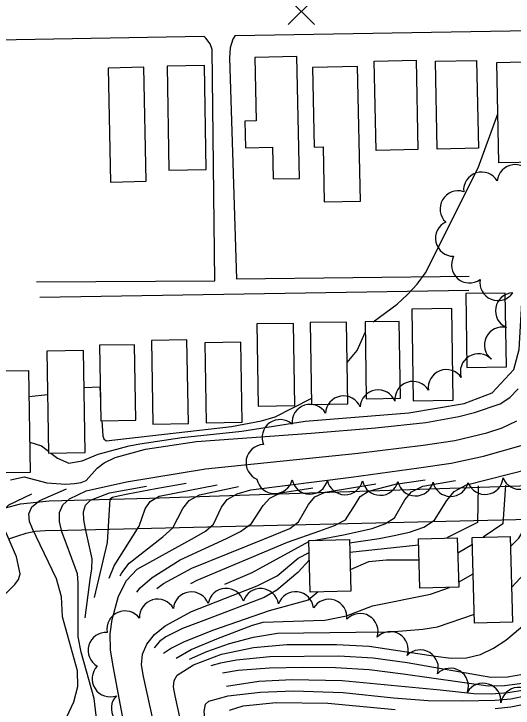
# Model space of a CAD drawing. Extents: x 79600 to 91800, y 75600 to 84400.
# Drawn here: x 87661.5 to 87945, y 77599.8 to 77994.3 of the extents above; entities that cross this region are included whole.
import ezdxf

# ---------------------------------------------------------------- set-up
doc = ezdxf.new("R2010")
doc.units = 0
for name, color, linetype in [('080-090$0$BLDG', 7, 'Continuous'), ('080-090$0$INDEX', 7, 'Continuous'), ('080-090$0$INTER', 7, 'Continuous'), ('080-090$0$ROAD', 7, 'Continuous'), ('080-090$0$SPOTMARK', 7, 'Continuous'), ('080-090$0$TREES', 7, 'Continuous')]:
    doc.layers.add(name, color=color, linetype=linetype)

# ---------------------------------------------------------------- blocks, each defined once
blk = doc.blocks.new('080-090$0$SPOTS')
at = {"layer": '080-090$0$SPOTMARK'}
for p, q in [((-0.5, -0.5), (0.5, 0.5)), ((-0.5, 0.5), (0.5, -0.5))]:
    blk.add_line(p, q, dxfattribs=at)

msp = doc.modelspace()

# ---------------------------------------------------------------- linework, layer by layer
at = {"layer": '080-090$0$BLDG'}
for points in [[(87798.32, 77969.52), (87799.11, 77933.47), (87792.7, 77933.33), (87793.03, 77918.22), (87808.41, 77918.55), (87808.8, 77900.48), (87823.6, 77900.81), (87822.08, 77970.04)], [(87890.96, 77917.14), (87867.26, 77916.62), (87866.14, 77967.51), (87889.85, 77968.03)], [(87925.37, 77917.9), (87901.92, 77917.38), (87900.82, 77967.34), (87924.28, 77967.85)], [(87959.74, 77910.11), (87936.96, 77909.61), (87935.71, 77966.7), (87958.49, 77967.2)], [(87714.96, 77963.51), (87716.38, 77898.76), (87736.69, 77899.2), (87735.27, 77963.96)], [(87748.53, 77964.6), (87749.49, 77905.49), (87770.61, 77905.84), (87769.65, 77964.94)], [(87831.08, 77963.75), (87832.07, 77918.57), (87837.06, 77918.68), (87837.74, 77887.49), (87858.37, 77887.95), (87856.69, 77964.31)], [(87918.79, 77793.35), (87941.17, 77793.71), (87940.49, 77835.68), (87918.1, 77835.31)], [(87888.27, 77774.36), (87910.94, 77774.72), (87910.1, 77826.84), (87887.42, 77826.47)], [(87800.24, 77771.39), (87821.04, 77771.73), (87820.28, 77818.43), (87799.48, 77818.1)], [(87830.4, 77772.33), (87851.08, 77772.66), (87850.33, 77819.18), (87829.64, 77818.85)], [(87861.62, 77775.58), (87880.95, 77775.89), (87880.24, 77819.53), (87860.91, 77819.22)], [(87740.31, 77761.2), (87760.55, 77761.53), (87759.77, 77809.11), (87739.54, 77808.78)], [(87710.88, 77763.1), (87730.76, 77763.42), (87730.06, 77806.29), (87710.18, 77805.97)], [(87770.63, 77761.93), (87791.02, 77762.27), (87790.28, 77807.77), (87769.89, 77807.44)], [(87680.16, 77802.66), (87681.1, 77744.64), (87701.97, 77744.98), (87701.03, 77803)], [(87670.81, 77733.77), (87649.82, 77733.43), (87648.88, 77791.4), (87669.87, 77791.74)], [(87829.76, 77665.68), (87828.96, 77695), (87852.01, 77695.62), (87852.8, 77666.3)], [(87891.92, 77667.92), (87891.16, 77696.04), (87913.3, 77696.64), (87914.06, 77668.52)], [(87923.1, 77648.12), (87921.79, 77696.73), (87943.31, 77697.31), (87944.63, 77648.7)]]:
    msp.add_lwpolyline(points, close=True, dxfattribs=at)
at = {"layer": '080-090$0$INDEX'}
for points in [[(87659.55, 77729.45), (87667.28, 77731.29), (87680.24, 77727.9), (87691.04, 77727.05), (87695.89, 77727.35), (87699.67, 77727.99), (87702.47, 77729.08), (87708.79, 77736.2), (87712.77, 77739.27), (87719.07, 77742.17), (87736.3, 77746.97), (87765.22, 77751.27), (87830.34, 77756), (87866.9, 77759.04), (87895.34, 77762.11), (87914.14, 77765.47), (87922.98, 77767.69), (87937.58, 77772.79), (87943.13, 77776.25), (87947.78, 77781.17)], [(87709.23, 77587.71), (87707, 77605.21), (87699.69, 77631.69), (87697.93, 77640.34), (87698.07, 77671), (87697.65, 77676.15), (87691.2, 77693.6), (87688.74, 77699.92), (87687.29, 77705.76), (87687.33, 77710.93), (87689.23, 77715.3), (87693.11, 77718.76), (87702.57, 77723.19), (87725.45, 77728.46), (87770.28, 77735.72), (87856.97, 77744.64), (87893.85, 77749.21), (87911.96, 77751.96), (87929.99, 77756.2), (87938.82, 77759.15), (87947.09, 77763.06)], [(87724.9, 77586.25), (87717.81, 77623.62), (87716.34, 77632.97), (87716.24, 77641.95), (87717.26, 77650.24), (87720.91, 77663.5), (87725.48, 77672.35), (87731.56, 77678.85), (87764.12, 77696.75), (87770.36, 77700.28), (87774.89, 77704.31), (87779.37, 77714.01), (87782.51, 77718.38), (87788.21, 77721.62), (87796, 77723.86), (87852.94, 77731.01), (87891.41, 77736.26), (87909.82, 77739.05), (87928.09, 77742.89), (87952.29, 77749.73)], [(87852.06, 77693.64), (87868.99, 77696.23), (87877.46, 77697.82), (87886.2, 77699.86), (87894.19, 77702.68), (87900.39, 77706.69), (87907.29, 77717.81), (87911.54, 77722.98), (87918.46, 77726.71), (87955.08, 77736.02)], [(87740.63, 77592.73), (87735.02, 77617.76), (87733.97, 77624.41), (87734.44, 77630.48), (87736.98, 77636.22), (87741.41, 77641.59), (87747.38, 77646.48), (87762.37, 77654.66), (87785.98, 77664.04), (87799.66, 77669.22), (87810.96, 77674.95), (87822.95, 77685.04), (87829.14, 77688.22)], [(87934.76, 77599.61), (87943.66, 77600.56), (87952.25, 77602.28), (87960.52, 77604.77), (87975.97, 77611.74), (87982.83, 77615.69), (87993.4, 77622.55), (87997.23, 77625.94), (88003.97, 77636.83), (88018.28, 77671.16)], [(87756.13, 77592.96), (87753.08, 77606.75), (87752.19, 77611.82), (87752.41, 77615.58), (87754.16, 77618.54), (87763.57, 77624.41), (87779.42, 77630.42), (87797.58, 77634.26), (87816.39, 77635.86), (87844.59, 77635.91), (87863.3, 77634.93), (87900.82, 77629.27), (87909.88, 77628.14), (87918.49, 77628.32), (87926.51, 77630.35), (87933.92, 77633.89), (87940.75, 77638.41), (87952.74, 77648.53)], [(87783.94, 77598.66), (87791.7, 77601.14), (87810.42, 77602.97), (87839.7, 77602.54), (87877.96, 77599.04)]]:
    msp.add_lwpolyline(points, dxfattribs=at)
at = {"layer": '080-090$0$INTER'}
for p, q in [((87935.97, 77954.93), (87935.88, 77959.06)), ((87670.11, 77776.9), (87680.56, 77777.92)), ((87891.26, 77692.37), (87852.21, 77688.31)), ((87921.89, 77692.82), (87913.54, 77687.79)), ((87913.98, 77671.32), (87922.35, 77676.1))]:
    msp.add_line(p, q, dxfattribs=at)
for points in [[(87865.5, 77819.29), (87879.1, 77829.42), (87885.06, 77834.77), (87890.44, 77840.71), (87895.15, 77847.22), (87925.04, 77906.79), (87936.35, 77937.5)], [(87682.43, 77744.66), (87686.24, 77741.74), (87692.76, 77738.99), (87700.31, 77740.29), (87709.36, 77744.19), (87727.02, 77748.89), (87732.91, 77749.93), (87756.78, 77753.61), (87790.98, 77757.11), (87826.93, 77762.81), (87885.68, 77767.63), (87917.24, 77772.89), (87933.03, 77779.02), (87945.3, 77792.17), (87948.37, 77803.57), (87951.36, 77856.62), (87951.58, 77861.03), (87952.78, 77866.73), (87958.74, 77879.4), (87968.69, 77894.07), (87988.4, 77917.17)], [(87850.7, 77796.13), (87856.43, 77803.02), (87861.01, 77813.29)], [(87701.37, 77781.91), (87710.24, 77782.36), (87710.7, 77774.47)], [(87943.47, 77691.6), (87948.16, 77696.35), (87953.51, 77705.24), (87957.42, 77718.24), (87960.98, 77724.37), (87966.82, 77729.2), (87980.98, 77735.64), (87986.72, 77738.02), (87991.28, 77740.87), (87995.08, 77745.17), (88010.06, 77784.61)], [(87711.35, 77763.11), (87712.02, 77754.49), (87712.5, 77752.73), (87713.95, 77751.75), (87785, 77759.8), (87802.05, 77763.01), (87809.78, 77765.27), (87830.34, 77775.65)], [(87944.1, 77668.39), (87951.69, 77676.53), (87960.26, 77688.33), (87968.4, 77700.75), (87972.69, 77707.06), (87975.38, 77719.52), (87978.39, 77724.77), (87990.79, 77734.29), (87997.52, 77739.82), (88002.79, 77746.5), (88010.65, 77762.88)], [(87670.53, 77750.95), (87677.18, 77748.83), (87681.08, 77745.73)], [(87759.4, 77727.37), (87742.09, 77724.42), (87726.22, 77721.39), (87720.69, 77720.29), (87717.49, 77719.55), (87716.05, 77718.61), (87714.54, 77693.86), (87707.09, 77662.72)], [(87715.63, 77673.62), (87718.39, 77680.7), (87732.69, 77703.26), (87734.41, 77708.2), (87736.05, 77713.05), (87738.93, 77717.18), (87744.05, 77720.15), (87777, 77726.62)], [(87742.57, 77667.7), (87746.38, 77670.55), (87762.46, 77679.3), (87803.86, 77696), (87818.15, 77701.92), (87823.18, 77705.73), (87828.8, 77715.53), (87832.38, 77719.78), (87838.28, 77722.54), (87866.98, 77727.23)], [(87761.96, 77670.61), (87765.48, 77672.43), (87816.93, 77694.09), (87835.26, 77700.63), (87843.6, 77703.49), (87849.86, 77706.87), (87855.43, 77715.79), (87858.08, 77719.96), (87862.81, 77723.08), (87878.22, 77727.09), (87894.95, 77729.49)], [(87831.58, 77695.07), (87848.66, 77698.35), (87864.98, 77701.95), (87872.16, 77704.44), (87877.56, 77708.01), (87883.42, 77718.16), (87887.29, 77722.78), (87893.67, 77725.87), (87912.31, 77729.13)], [(87925.2, 77726.13), (87924.74, 77705.19), (87907.25, 77696.48)], [(87940.63, 77726.56), (87939.1, 77704.44), (87927.92, 77696.89)], [(87691.46, 77594.82), (87695.55, 77603.32), (87697.77, 77612.07), (87697.53, 77621.01), (87689.16, 77651.7), (87688.49, 77663), (87685.69, 77673.18), (87674.06, 77697.36), (87671.98, 77701.59), (87670.33, 77705.89), (87669.92, 77710.19), (87671.73, 77714.24), (87676.23, 77717.82), (87691.27, 77724.45)], [(87701.97, 77651.12), (87704.74, 77672.9), (87705.68, 77678.94), (87705.86, 77684.62), (87702.17, 77701.66), (87701.17, 77706.82), (87701.06, 77711.37), (87702.23, 77715.13), (87705.01, 77717.98), (87715.75, 77722.11), (87736.78, 77725.95)], [(87721.87, 77674.99), (87722.79, 77676.69), (87726.86, 77682.11), (87746.09, 77697.13), (87751.74, 77702.33), (87757.5, 77713.23), (87761, 77717.76), (87766.91, 77720.94), (87789.09, 77725.81)], [(87731.23, 77665.78), (87733.15, 77668.08), (87740, 77674.05), (87755.91, 77683.98), (87782.23, 77696.1), (87790.23, 77700.15), (87796.41, 77704.67), (87803.1, 77714.86), (87806.86, 77719.19), (87812.92, 77722.19), (87831.33, 77725)], [(87646.65, 77655.45), (87656.11, 77664.26), (87662.1, 77670.13), (87664.07, 77672.94), (87664.96, 77676.11), (87662.94, 77685.74), (87657.67, 77698.07), (87655.27, 77703.38), (87654.08, 77707.9), (87655, 77711.86), (87658.52, 77715.37), (87671.63, 77721.6)], [(87782.16, 77612.2), (87800.66, 77615.1), (87819.43, 77616.11), (87847.88, 77615.52), (87903.62, 77610.17), (87922.74, 77608.13), (87932.49, 77607.88), (87942.17, 77608.6), (87951.37, 77610.22), (87959.56, 77612.6), (87966.35, 77615.7), (87971.76, 77619.88), (87975.89, 77625.65), (87992.96, 77681.05), (87994.24, 77684.78), (87996.3, 77687.8), (88009.62, 77696.31)], [(87781.32, 77670.17), (87796.87, 77676.78), (87828.98, 77694.45)], [(87770.12, 77592.83), (87769.54, 77597.85), (87770.3, 77602), (87772.25, 77603.73), (87783.07, 77606.7), (87801.27, 77608.85), (87820.26, 77609.71), (87848.41, 77608.72), (87877.13, 77605.56), (87896.78, 77604.2), (87916.26, 77604.01), (87934.76, 77604.23), (87943.75, 77605.14), (87952.58, 77606.97), (87960.96, 77609.57), (87968.49, 77612.72), (87974.87, 77616.24), (87980.05, 77620.25), (87984.05, 77624.93), (88009.82, 77688.69)], [(87982.97, 77687.08), (87979.48, 77657.87), (87975.66, 77639.83), (87972.07, 77627.77), (87970.4, 77624.3), (87968.35, 77621.66), (87965.56, 77619.27), (87961.61, 77617.07), (87956.08, 77615.12), (87948.75, 77613.53), (87940.08, 77612.5), (87930.72, 77612.26), (87882.58, 77619.16), (87863.24, 77621.52), (87844.2, 77622.73), (87825.3, 77622.94), (87806.55, 77622.46), (87788.92, 77621.1), (87781.13, 77619.89), (87779.94, 77619.63)], [(87829.26, 77684), (87822.67, 77676.89), (87810.89, 77666.88), (87803.54, 77662.73), (87770.79, 77650.24), (87757.24, 77645.05), (87747.75, 77640.27), (87744.23, 77637.59), (87741.14, 77634.15)], [(87979.07, 77686.51), (87975.95, 77659.11), (87972.17, 77641.89), (87969.72, 77634.68), (87966.85, 77628.97), (87963.05, 77624.6), (87957.7, 77621.31), (87950.42, 77618.91), (87941.72, 77617.47), (87932.36, 77617.14), (87884.79, 77625.55), (87865.42, 77628.21), (87845.99, 77629.39), (87806.88, 77628.88), (87787.98, 77627.09), (87778.77, 77625.26), (87773.41, 77623.74)], [(87891.49, 77683.91), (87873.08, 77683.92), (87862.83, 77683), (87852.48, 77678.33)], [(87753.61, 77628.27), (87762.11, 77633.05), (87776.64, 77639.23), (87797.02, 77646.92), (87802.97, 77648.62), (87831.53, 77649.58), (87837.99, 77649.74), (87850.34, 77652.19), (87865.19, 77657.88), (87898.02, 77664.59), (87908.85, 77668.38)], [(87834.24, 77665.8), (87828.61, 77661.08), (87806.37, 77655.14), (87774.18, 77643.96), (87757.72, 77637.35), (87750.95, 77633.85), (87746.5, 77630.87)], [(87761.25, 77627.68), (87770.98, 77632), (87783.85, 77636.59), (87797.63, 77640.17), (87811.24, 77642.36), (87855.72, 77642.93), (87875.13, 77643.15), (87893.78, 77644.6), (87902.11, 77645.95), (87922.97, 77653.17)]]:
    msp.add_lwpolyline(points, dxfattribs=at)
at = {"layer": '080-090$0$ROAD'}
for p, q in [((87787.15, 77981.95), (88000.65, 77985.71)), ((87033.69, 77968.67), (87769.3, 77981.63)), ((87770.54, 77980.46), (87769.3, 77981.63)), ((87772.98, 77977.34), (87770.54, 77980.46)), ((87785.87, 77979.84), (87784.37, 77974.99)), ((87787.15, 77981.95), (87785.87, 77979.84)), ((87774.02, 77973.96), (87772.98, 77977.34)), ((87784.37, 77974.99), (87783.97, 77969.28)), ((87775.59, 77842.6), (87774.02, 77973.96)), ((87783.97, 77969.28), (87787.9, 77843.73)), ((87787.9, 77843.73), (87919.95, 77845.28)), ((87674.4, 77842.05), (87775.59, 77842.6)), ((87919.77, 77837.05), (87676.29, 77833.07)), ((87738.53, 77719.08), (87957.38, 77726.39)), ((87681.56, 77717.68), (87738.53, 77719.08)), ((87653.96, 77712.85), (87665.19, 77715.95)), ((87665.19, 77715.95), (87681.56, 77717.68)), ((87964.07, 77707.12), (87691.93, 77700.71)), ((87668.17, 77699), (87663.53, 77697.42)), ((87673.5, 77700.13), (87668.17, 77699)), ((87679.51, 77700.56), (87673.5, 77700.13)), ((87691.93, 77700.71), (87679.51, 77700.56)), ((87663.53, 77697.42), (87658.33, 77695.86))]:
    msp.add_line(p, q, dxfattribs=at)
at = {"layer": '080-090$0$TREES'}
for centre, start, end in [((87946.15, 77898.39), 19.986, 174.6253), ((87927.11, 77894.16), 30.4326, 185.0719), ((87913.74, 77883.5), 72.0843, 226.7235), ((87911.16, 77866.79), 115.6551, 270.2943), ((87920.21, 77851.63), 151.3754, 306.0146), ((87936.34, 77841.65), 170.4968, 325.136), ((87945.19, 77825.55), 92.4236, 247.0629), ((87938.93, 77806.11), 77.277, 231.9162), ((87925.26, 77790.9), 44.1548, 198.7941), ((87907.02, 77781.93), 33.5872, 188.2264), ((87888.08, 77775.19), 30.9657, 185.6049), ((87868.38, 77770.34), 22.0497, 176.6889), ((87848.7, 77766.95), 22.8932, 177.5324), ((87829.67, 77762.13), 30.8842, 185.5234), ((87812.63, 77753.51), 48.1406, 202.7798), ((87803.55, 77739.29), 92.1024, 246.7417), ((87929.09, 77731.5), 200.507, 355.1463), ((87948.84, 77734.38), 201.4336, 356.0729), ((87809.54, 77731.96), 191.7416, 346.3808), ((87829.54, 77731.64), 191.7416, 346.3808), ((87849.53, 77731.31), 191.7416, 346.3808), ((87869.53, 77730.98), 191.7416, 346.3808), ((87889.53, 77730.65), 191.7416, 346.3808), ((87909.53, 77730.33), 191.7416, 346.3808), ((87782, 77657.6), 16.5294, 171.1687), ((87801.62, 77657.52), 8.3463, 162.9855), ((87762.27, 77655.57), 20.6186, 175.2579), ((87821.45, 77655.65), 6.2207, 160.8599), ((87743.09, 77651.46), 28.9005, 183.5397), ((87840.38, 77651.41), 353.918, 148.5573), ((87724.59, 77644.77), 36.2303, 190.8695), ((87858.05, 77643.31), 342.1963, 136.8355), ((87875.18, 77633.05), 341.3279, 135.9671), ((87713.85, 77632.61), 86.2164, 240.8556), ((87892.26, 77622.65), 341.3274, 135.9667), ((87716.18, 77616.49), 135.6465, 290.2858), ((87909.34, 77612.24), 341.3274, 135.9667), ((87927.86, 77603.72), 354.6228, 149.2621), ((87948.21, 77601.33), 17.3327, 171.9719), ((87727.07, 77599.71), 135.6465, 290.2858)]:
    msp.add_arc(centre, 10.25, start, end, dxfattribs=at)

# ---------------------------------------------------------------- block references
at = {"layer": '080-090$0$SPOTMARK', "xscale": 15, "yscale": 15}
msp.add_blockref('080-090$0$SPOTS', (87824.78, 77995.8), dxfattribs=at)

doc.saveas('drawing.dxf')
